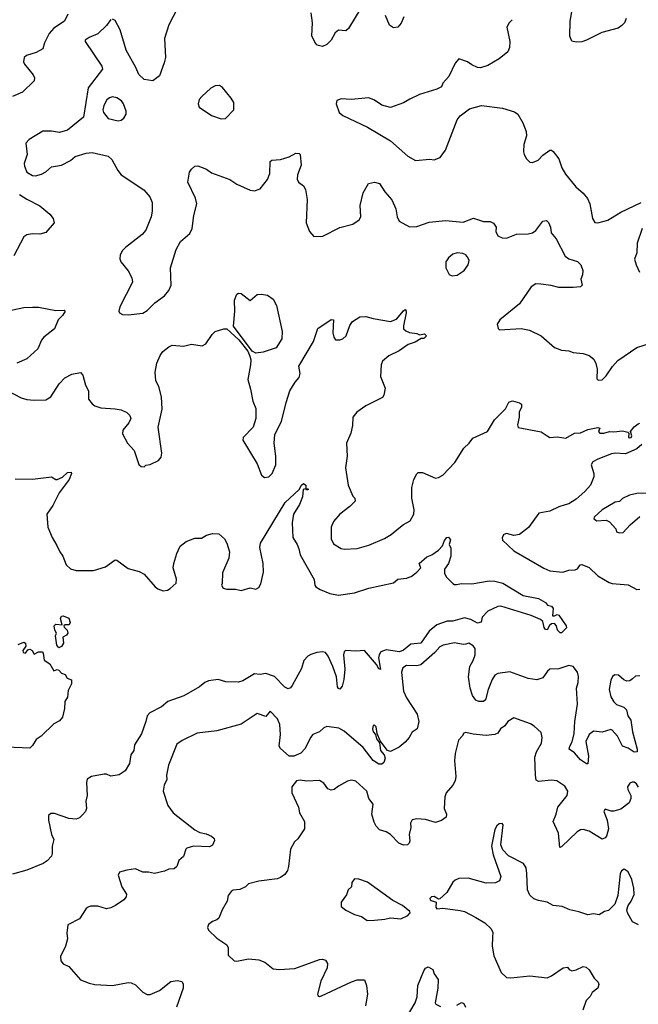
# Model space of a CAD drawing. Extents: x 2133489 to 2292442, y 756223 to 916462.
# Tile 343 of 463: x 2235565 to 2239835, y 821065 to 827856. Entities that reach past the tile are written whole.
import ezdxf

# ---------------------------------------------------------------- set-up
doc = ezdxf.new("R2010")
doc.units = 0

msp = doc.modelspace()

# ---------------------------------------------------------------- linework, layer by layer
at = {"layer": '0CON20XD'}
for points in [[(2236654.2, 827935), (2236595, 827820), (2236565.8, 827725), (2236572.5, 827595), (2236562.7, 827557.3), (2236530.5, 827469.5), (2236485, 827433.8), (2236425, 827444.2), (2236388, 827478), (2236366.9, 827526.9), (2236299.2, 827645), (2236258.1, 827785), (2236225, 827850), (2236205, 827860)], [(2237920, 827935), (2237835, 827794), (2237815, 827780), (2237765, 827784.4), (2237743.5, 827765), (2237715, 827714.2), (2237685, 827684), (2237655, 827670), (2237628.3, 827678.3), (2237615, 827683.3), (2237601.2, 827701.2), (2237582, 827745), (2237585.6, 827835), (2237576.8, 827903.2)], [(2239751.2, 827865), (2239738.8, 827835), (2239721.2, 827815), (2239695, 827798.1), (2239582.4, 827767.6), (2239477.5, 827715), (2239445, 827704), (2239405, 827700), (2239375, 827706.7), (2239361.7, 827741.7), (2239363.7, 827846.3), (2239379.2, 827935)], [(2235896.9, 827895), (2235875.8, 827845), (2235802.1, 827797.9), (2235768.7, 827761.3), (2235735.7, 827695), (2235726, 827655), (2235680.2, 827629.8), (2235611.4, 827608.6), (2235596.2, 827595), (2235592.5, 827565), (2235598.3, 827548.3), (2235658.8, 827475), (2235668.8, 827455), (2235666.2, 827435), (2235585, 827356.2), (2235515, 827326)], [(2236195, 827856.7), (2236163.8, 827815), (2236105, 827758.8), (2236045, 827733.3), (2236017.5, 827715), (2236017.5, 827705), (2236131.2, 827535), (2236138, 827515), (2236039.1, 827385), (2236006.1, 827183.9), (2235895, 827094.3), (2235841.3, 827078.7), (2235785, 827087.5), (2235725, 827087.5), (2235630.3, 827029.7), (2235608, 827005), (2235617.1, 826925), (2235597.1, 826865), (2235598.1, 826845), (2235614.6, 826804.6), (2235655, 826781.1), (2235675, 826778.9), (2235715, 826789.4), (2235745, 826805.8), (2235785, 826840.8), (2235855, 826852.5), (2235915.4, 826884.6), (2235948.6, 826911.4), (2236025, 826935.8), (2236065, 826940), (2236175, 826914), (2236201.7, 826891.7), (2236241.9, 826815), (2236265, 826785.7), (2236422.4, 826682.4), (2236462.5, 826635), (2236480, 826595), (2236480.8, 826535), (2236472.5, 826495), (2236435.5, 826404.5), (2236410, 826375), (2236295.8, 826284.2), (2236275, 826263.3), (2236258.8, 826235), (2236256.4, 826206.4), (2236263.3, 826185), (2236313.6, 826123.6), (2236340, 826075), (2236343.6, 826046.4), (2236256.7, 825875), (2236250, 825845), (2236253.6, 825833.6), (2236275, 825823.3), (2236315, 825821.2), (2236415, 825832), (2236445, 825848.8), (2236497.1, 825902.9), (2236565, 825951.2), (2236595, 825987.5), (2236610, 826025), (2236606, 826145), (2236645, 826270), (2236675.8, 826325), (2236738.6, 826381.4), (2236756.5, 826415), (2236767.3, 826505), (2236788.9, 826585), (2236778.9, 826625), (2236725.6, 826735), (2236736.6, 826803.4), (2236750, 826825), (2236775, 826844.4), (2236795, 826846.7), (2236855, 826824.4), (2236890.2, 826800.2), (2237015, 826753.6), (2237065, 826721.9), (2237155, 826680), (2237185, 826674.2), (2237225, 826690), (2237275, 826753.3), (2237290.8, 826795), (2237295, 826877.5), (2237305, 826886.7), (2237365, 826892), (2237425, 826910.8), (2237470, 826935), (2237493.9, 826933.9), (2237501.2, 826925), (2237507.3, 826852.7), (2237482, 826785), (2237480, 826755), (2237490, 826735), (2237525, 826710), (2237537.5, 826685), (2237550, 826615), (2237543.3, 826455), (2237566.2, 826395), (2237595, 826361.2), (2237657.3, 826362.7), (2237775, 826422.9), (2237863.6, 826446.4), (2237909.2, 826475), (2237920.6, 826495), (2237916, 826575), (2237935, 826662.5), (2237973.6, 826726.4), (2238015, 826736), (2238047.5, 826725), (2238085, 826667.5), (2238134.1, 826614.1), (2238160.5, 826550.5), (2238170, 826495), (2238185, 826466.7), (2238255, 826426.2), (2238305, 826429.4), (2238391.7, 826458.3), (2238505, 826470.4), (2238625, 826458.1), (2238696.1, 826486.1), (2238765, 826463.3), (2238813, 826463), (2238835, 826452.5), (2238853.3, 826425), (2238852, 826395), (2238864.1, 826364.1), (2238895, 826351.2), (2238925, 826350), (2238995, 826377.5), (2239075, 826377.9), (2239104.6, 826385.4), (2239127.4, 826402.6), (2239175, 826466.2), (2239201.7, 826471.7), (2239215, 826457.5), (2239228, 826425), (2239234.2, 826385), (2239268.1, 826345), (2239330, 826225), (2239355, 826206.9), (2239415, 826188), (2239437.5, 826165), (2239450.8, 826125), (2239450, 826095), (2239437.5, 826065), (2239447.5, 826025), (2239435, 826014), (2239385, 826007.5), (2239285, 826008.6), (2239233.5, 826023.5), (2239162.6, 826032.6), (2239127.5, 826035), (2239096.2, 826013.8), (2239015.7, 825895), (2238878, 825785), (2238861.2, 825755), (2238866.4, 825726.4), (2238876.7, 825716.7), (2239025, 825725.6), (2239082.5, 825715), (2239165, 825676.2), (2239255, 825593.8), (2239305, 825575.8), (2239355, 825572.9), (2239385, 825561.4), (2239455, 825552.5), (2239495, 825540), (2239527.5, 825515), (2239541.2, 825485), (2239550, 825445), (2239548.3, 825378.3), (2239558.3, 825368.3), (2239585, 825372.5), (2239611.7, 825398.3), (2239655.9, 825464.1), (2239694.2, 825505.8), (2239825, 825593.8), (2239925, 825628)], [(2238964.2, 827855.8), (2238943.3, 827835), (2238926.7, 827805), (2238948, 827705), (2238946.2, 827665), (2238933.3, 827635), (2238875, 827586.7), (2238795, 827538.8), (2238745, 827524), (2238725, 827526.2), (2238685, 827543.8), (2238655.9, 827565.9), (2238595, 827586.7), (2238571.2, 827555), (2238526, 827465), (2238485, 827417.5), (2238476.4, 827393.6), (2238443.9, 827376.1), (2238325, 827340), (2238257.5, 827307.5), (2238215, 827281.2), (2238125, 827251.2), (2238065, 827266.2), (2238015, 827300), (2237975, 827316.2), (2237853.6, 827306.4), (2237785, 827310), (2237755, 827297.5), (2237750, 827275), (2237771.2, 827215), (2237795, 827193.8), (2237965, 827114), (2238125, 827020), (2238245, 826913.8), (2238296.1, 826883.9), (2238395, 826893.3), (2238425, 826890), (2238467.5, 826905), (2238503.8, 826955), (2238584, 827165), (2238605, 827193.3), (2238670, 827240), (2238753, 827263), (2238896.6, 827246.6), (2238979.7, 827219.7), (2239003.2, 827203.2), (2239038, 827145), (2239060.8, 827085), (2239062.9, 827055), (2239044.2, 826995), (2239042, 826945), (2239046.2, 826925), (2239063.8, 826895), (2239085, 826873.3), (2239105, 826870), (2239142.3, 826887.7), (2239175, 826921.2), (2239224.3, 826955.7), (2239235, 826956), (2239247, 826947), (2239286.2, 826895), (2239305.7, 826835), (2239331.1, 826791.1), (2239403.4, 826703.4), (2239455, 826659.2), (2239482.8, 826622.8), (2239500, 826585), (2239518, 826485), (2239535, 826456.7), (2239555, 826453.8), (2239625, 826471.9), (2239715, 826529.2), (2239855, 826593.8)], [(2238215.4, 827874.6), (2238197.4, 827832.6), (2238175, 827804.2), (2238145, 827799.2), (2238118.3, 827818.3), (2238089.5, 827885)], [(2236955, 827171.2), (2236985, 827174), (2237043.8, 827235), (2237042.5, 827285), (2237025.8, 827315), (2236965, 827389.2), (2236945, 827402), (2236915, 827400), (2236885, 827383.8), (2236823, 827327), (2236803.3, 827305), (2236796.7, 827275), (2236805, 827252.5), (2236890, 827195), (2236955, 827171.2)], [(2236245, 827158.6), (2236265, 827162.5), (2236285, 827176.7), (2236301.2, 827205), (2236301.2, 827225), (2236282.5, 827275), (2236267, 827297), (2236235, 827317.8), (2236205, 827323.3), (2236185, 827316.7), (2236166.6, 827303.4), (2236145.6, 827265), (2236139.5, 827235), (2236144.4, 827215), (2236175, 827174.4), (2236245, 827158.6)], [(2235565, 826649.4), (2235615, 826616.9), (2235705, 826572), (2235773.3, 826515), (2235797.5, 826485), (2235802.5, 826455), (2235745, 826388.8), (2235705, 826376.2), (2235650.8, 826379.2), (2235615, 826370.8), (2235595, 826358.8), (2235525, 826226)], [(2239860, 826415), (2239827.5, 826315), (2239823.2, 826246.8), (2239808.8, 826205), (2239820, 826165), (2239843.8, 826115)], [(2238549.5, 826089.5), (2238585, 826094.2), (2238633.8, 826125), (2238661.2, 826165), (2238666.2, 826195), (2238658.8, 826215), (2238645, 826233.3), (2238624.1, 826244.1), (2238585, 826247.1), (2238555, 826237.5), (2238525, 826213.8), (2238506, 826185), (2238505.8, 826145), (2238528.8, 826098.8), (2238549.5, 826089.5)], [(2237195, 825555.6), (2237170.4, 825570.4), (2237042.1, 825742.1), (2237050.4, 825845), (2237048, 825922), (2237065, 825963.3), (2237075, 825970), (2237095, 825967.5), (2237155, 825918), (2237205, 825959.5), (2237235, 825963.5), (2237275, 825956.5), (2237315, 825927.5), (2237337.8, 825885), (2237377.3, 825705), (2237375.4, 825655), (2237335, 825592.5), (2237245, 825563.3), (2237195, 825555.6)], [(2235475, 825844.5), (2235595, 825870), (2235653.6, 825873.6), (2235695, 825872.7), (2235815, 825850), (2235873, 825853), (2235880, 825845), (2235861.2, 825815), (2235830, 825785), (2235805, 825724), (2235732.5, 825665), (2235717.1, 825645), (2235691.4, 825585), (2235614.2, 825515.8), (2235545, 825487.3)], [(2235475, 825300), (2235575, 825247.1), (2235615, 825236.9), (2235665, 825230.6), (2235745, 825232.9), (2235781.4, 825255), (2235837.5, 825345), (2235878, 825385), (2235925, 825411.4), (2235985, 825422), (2236002, 825405), (2236020, 825335), (2236039.2, 825295), (2236039.5, 825239.5), (2236065, 825206.2), (2236085, 825192), (2236125, 825179.2), (2236225, 825172.5), (2236265, 825164), (2236305, 825146.2), (2236326.7, 825125), (2236333.3, 825105), (2236318.8, 825075), (2236277.5, 825025), (2236275, 825000), (2236310, 824935), (2236355.8, 824885), (2236387, 824787), (2236403, 824773), (2236425, 824772.5), (2236435, 824782.5), (2236465, 824786.7), (2236522.5, 824815), (2236542.7, 824837.3), (2236546.6, 824866.6), (2236521.5, 825045), (2236549.5, 825170.5), (2236544.2, 825255), (2236525.7, 825325), (2236504.2, 825365.8), (2236500, 825425), (2236512.8, 825487.2), (2236535, 825540), (2236553.5, 825566.5), (2236595, 825600), (2236618.3, 825611.7), (2236695, 825604.2), (2236751.4, 825618.6), (2236825, 825605.8), (2236849.4, 825620.6), (2236893.3, 825685), (2236914.3, 825705), (2236974.1, 825724.1), (2236995, 825722.5), (2237076.9, 825646.9), (2237138.9, 825568.9), (2237154.1, 825535.9), (2237159.7, 825509.7), (2237157.8, 825475), (2237140, 825375), (2237157.5, 825307.5), (2237173.3, 825225), (2237194.3, 825174.3), (2237194.4, 825105), (2237175.7, 825045), (2237107.5, 824975), (2237105.8, 824955), (2237203.4, 824793.4), (2237233.9, 824713.9), (2237255, 824697.5), (2237285, 824703.3), (2237308, 824725), (2237334.2, 824785), (2237334.2, 824845.8), (2237321.1, 824935), (2237326.9, 824995), (2237373.1, 825085), (2237404.4, 825215), (2237430.6, 825295), (2237467.5, 825355), (2237495, 825387.5), (2237500, 825415), (2237492.9, 825465), (2237593.1, 825635), (2237623.3, 825725), (2237715, 825787.5), (2237730, 825785), (2237726.7, 825695), (2237732.5, 825665), (2237745, 825647.5), (2237775, 825646.7), (2237795, 825653.8), (2237818, 825675), (2237844.5, 825745.5), (2237862, 825775), (2237913.4, 825806.6), (2237955, 825809.2), (2238005, 825794.3), (2238125, 825774), (2238165, 825790), (2238215, 825847.5), (2238225, 825857.5), (2238230, 825855), (2238233.3, 825835), (2238213.8, 825745), (2238214.2, 825724.2), (2238229.5, 825709.5), (2238255, 825698), (2238305, 825692.2), (2238325, 825682.5), (2238358.1, 825688.1), (2238373.8, 825675), (2238355, 825657.5), (2238335, 825656.2), (2238295, 825630.8), (2238245.7, 825614.3), (2238185, 825570.8), (2238113, 825537), (2238069.5, 825500.5), (2238060, 825475), (2238056, 825395), (2238088, 825315), (2238078.8, 825265), (2238069.5, 825250.5), (2237955, 825193.3), (2237891.1, 825148.9), (2237864.4, 825115), (2237863, 825057), (2237851.2, 825005), (2237821.2, 824935), (2237824.3, 824844.3), (2237814.5, 824765), (2237831.9, 824645), (2237865, 824570), (2237877.5, 824555), (2237880, 824535), (2237843, 824497), (2237775, 824445.8), (2237731.9, 824395), (2237715.5, 824354.5), (2237716, 824276), (2237731.7, 824241.7), (2237785, 824208.9), (2237805.6, 824204.4), (2237895, 824208.1), (2237975, 824231.1), (2238082.6, 824277.4), (2238130, 824305), (2238182.4, 824347.6), (2238215, 824374.3), (2238260.7, 824399.3), (2238285.8, 824445), (2238288.1, 824475), (2238271.1, 824555), (2238271.3, 824628.7), (2238285.8, 824685), (2238305.8, 824724.2), (2238315, 824733.3), (2238345, 824732), (2238435, 824694.4), (2238455, 824697.1), (2238485, 824714.4), (2238568.5, 824801.5), (2238630.2, 824899.8), (2238667.5, 824935), (2238691.7, 824968.3), (2238794.4, 825015.6), (2238842, 825095), (2238918.3, 825171.7), (2238941.7, 825218.3), (2238965.8, 825225.8), (2239015, 825214), (2239028, 825205), (2239027.9, 825182.1), (2239012.3, 825147.7), (2239012.5, 825115), (2239001.2, 825061.2), (2239005, 825043.8), (2239163.9, 825013.9), (2239204.4, 824984.4)], [(2239204.4, 824984.4), (2239225, 824974.4), (2239275, 824978), (2239335, 824969.4), (2239395, 825004), (2239435, 825006.9), (2239485, 825029.6), (2239555, 825044), (2239568.8, 825038.8), (2239560, 825015), (2239570, 825005), (2239595.5, 825004.5), (2239635, 825015.7), (2239665, 825012.9), (2239725, 825020), (2239761.7, 825011.7), (2239770, 825005), (2239767.5, 824975), (2239775, 824971.2), (2239785, 824973.8), (2239788.8, 824985), (2239780, 825015), (2239805, 825046.7), (2239832.7, 825067.3), (2239845, 825073.3)], [(2239857.8, 824925), (2239825, 824895.5), (2239745, 824860.8), (2239675, 824865.4), (2239649.5, 824860.5), (2239555, 824825.5), (2239520.8, 824805), (2239509.4, 824785), (2239526.5, 824725), (2239526.8, 824703.2), (2239505, 824646), (2239465, 824601.4), (2239405, 824549.1), (2239355, 824517.1), (2239330.7, 824509.3), (2239285, 824496.7), (2239225, 824465.6), (2239147.9, 824452.1), (2239076.3, 824353.7), (2239014.3, 824305.7), (2238975, 824297.5), (2238925, 824312.5), (2238905.8, 824304.2), (2238896, 824285), (2238897.5, 824265), (2238975, 824192.9), (2239182.6, 824072.6), (2239225, 824054.2), (2239313.9, 824046.1), (2239355, 824060), (2239399.3, 824060.7), (2239415, 824067.5), (2239433.3, 824095), (2239445, 824098.8), (2239495, 824078), (2239555, 824020), (2239633.7, 823973.7), (2239655, 823966.9), (2239765, 823956.9), (2239825, 823925.8), (2239845, 823927.5)], [(2235535, 824689.4), (2235655, 824685.8), (2235785, 824702.5), (2235814, 824684), (2235825, 824683.8), (2235860.7, 824699.3), (2235895, 824732.5), (2235920, 824735), (2235922.5, 824725), (2235906.2, 824685), (2235837.4, 824592.6), (2235793.1, 824505), (2235752, 824445), (2235760, 824355), (2235788.6, 824285), (2235822, 824228), (2235841.8, 824185), (2235863.9, 824155), (2235885.6, 824095), (2235915, 824067.5), (2235955, 824056.9), (2236075, 824057.3), (2236157.6, 824082.4), (2236225, 824130), (2236235, 824128), (2236315, 824070.8), (2236389.4, 824049.4), (2236425, 824031.2), (2236500, 823945), (2236519.7, 823929.7), (2236555, 823917.1), (2236585, 823920.6), (2236605, 823931.4), (2236645, 823968.8), (2236647.4, 823997.4), (2236625.6, 824075), (2236628.1, 824105), (2236649.4, 824175), (2236672.7, 824225), (2236713.6, 824256.4), (2236775, 824279.2), (2236821.2, 824278.8), (2236855, 824300.7), (2236895, 824311.9), (2236940.5, 824310.5), (2236977.8, 824275), (2236994.4, 824245), (2237013.1, 824185), (2237008.5, 824141.5), (2236965, 824040), (2236963, 823967), (2236957.5, 823955), (2236970, 823935), (2236995, 823927.5), (2237055, 823928.8), (2237095, 823919.2), (2237155, 823938), (2237195, 823928.1), (2237215, 823939.4), (2237230, 823965), (2237247.3, 824045), (2237245.3, 824105), (2237222.5, 824215), (2237227.1, 824245), (2237398.6, 824525), (2237494.2, 824615.8), (2237510, 824645), (2237525, 824656.2), (2237540, 824645), (2237540, 824620), (2237555, 824620), (2237557.5, 824615), (2237545, 824610), (2237540, 824620), (2237522.5, 824615), (2237516.7, 824565), (2237497, 824513), (2237455.8, 824445), (2237445.7, 824385), (2237450.8, 824285), (2237479.4, 824235), (2237492.5, 824205), (2237500, 824165), (2237597.1, 823995), (2237601.2, 823955), (2237608.8, 823945), (2237638.8, 823925), (2237705, 823898.1), (2237765, 823885.5), (2237875, 823901.8), (2237975.8, 823934.2), (2238145, 823971.2), (2238175, 823996.7), (2238235, 824003.8), (2238267.5, 824015), (2238306.7, 824045), (2238333.3, 824075), (2238322.5, 824105), (2238375, 824150.8), (2238410, 824165), (2238455, 824196), (2238482.1, 824227.9), (2238496.4, 824263.6), (2238512.5, 824285), (2238525, 824286.7), (2238537.7, 824267.7), (2238530, 824235), (2238541.7, 824211.7), (2238541.2, 824155), (2238524.3, 824105), (2238497.5, 824065), (2238496.2, 824035), (2238510, 824010), (2238555, 823966.7), (2238565, 823960), (2238579.5, 823960.5)], [(2239925, 824591.1), (2239825, 824587.5), (2239774.1, 824575.9), (2239725, 824552.5), (2239705, 824533.3), (2239675, 824527.5), (2239584, 824475), (2239530, 824425), (2239527.5, 824415), (2239545, 824400), (2239613, 824403), (2239635, 824392.5), (2239680, 824345), (2239685, 824323.3), (2239705, 824316.7), (2239730.7, 824319.3), (2239777.3, 824372.7), (2239845, 824430)], [(2238579.5, 823960.5), (2238615, 823967.8), (2238685, 823964.6), (2238805, 823985.4), (2238845, 823982.5), (2238898.7, 823968.7), (2239040.8, 823885), (2239145, 823864.5), (2239194.2, 823835), (2239207.7, 823817.7), (2239235, 823810), (2239245.8, 823795), (2239242.5, 823745), (2239255, 823743.3), (2239275, 823752.5), (2239285, 823747.5), (2239337.5, 823675), (2239338.3, 823661.7), (2239305, 823627.5), (2239295, 823627.5), (2239276.7, 823645), (2239270, 823675), (2239255, 823690), (2239235, 823688.8), (2239222.1, 823677.9), (2239205, 823647.5), (2239195, 823648.8), (2239185, 823663.3), (2239175.8, 823705), (2239158.8, 823718.8), (2239096.2, 823746.2), (2238885, 823810.6), (2238865, 823807.8), (2238795.5, 823775), (2238756.4, 823735), (2238749.3, 823700.7), (2238725, 823693.6), (2238678.1, 823718.1), (2238635, 823730), (2238555, 823707.6), (2238515, 823707.5), (2238445, 823682.9), (2238391.2, 823638.8), (2238333.8, 823555), (2238265, 823548.8), (2238215, 823506.5), (2238185.9, 823495.9), (2238095, 823510), (2238058.5, 823495), (2238045.3, 823475), (2238042.2, 823455), (2238055, 823374.2), (2238045, 823379.2), (2238028.4, 823408.4), (2237945, 823504.7), (2237885, 823499.6), (2237814.2, 823505.8), (2237804.5, 823495), (2237799.6, 823475), (2237809.6, 823375), (2237801.8, 823305), (2237791.9, 823258.1), (2237775, 823238.6), (2237765, 823242), (2237759.2, 823255), (2237752.4, 823322.4), (2237726.4, 823393.6), (2237695, 823465.6), (2237675, 823491.2), (2237655, 823496.2), (2237615, 823491.6), (2237575, 823476.3), (2237555, 823464.8), (2237526.9, 823435), (2237509.1, 823380.9), (2237446.4, 823263.6), (2237435, 823248), (2237418.8, 823241.2), (2237395, 823250.8), (2237325, 823324.4), (2237265, 823347.1), (2237225, 823338.6), (2237185, 823344.2), (2237105, 823295.6), (2237075, 823286.4), (2236988.9, 823288.9), (2236934.5, 823305.5), (2236867.5, 823295), (2236843.3, 823285), (2236806.7, 823255), (2236698, 823192), (2236586.9, 823153.1), (2236545, 823116.7), (2236464, 823075), (2236444.4, 823055), (2236436.9, 823015), (2236405, 822930), (2236358.8, 822855), (2236353.3, 822815), (2236333.3, 822785), (2236323.9, 822726.1), (2236292.5, 822675), (2236253, 822647), (2236195, 822637.5), (2236165, 822652.5), (2236148.3, 822651.7), (2236060, 822635), (2236031.7, 822618.3), (2236026.2, 822595), (2236031.2, 822505), (2236022.5, 822465), (2236026.2, 822415), (2236020, 822395), (2235999.5, 822370.5), (2235978.3, 822351.7), (2235955, 822341.2), (2235905, 822346.2), (2235805, 822380), (2235780, 822380), (2235765, 822367.5), (2235764, 822335), (2235784.3, 822235), (2235801.7, 822201.7), (2235789.2, 822155), (2235790, 822105), (2235784.2, 822085.8), (2235755, 822053.8), (2235726.7, 822035), (2235615, 821990.8), (2235515, 821962.5)], [(2235835, 823523.3), (2235820.7, 823540.7), (2235812.5, 823605), (2235820, 823625), (2235807.5, 823645), (2235802.5, 823675), (2235815, 823687.5), (2235858.3, 823681.7), (2235846.2, 823725), (2235855, 823742.5), (2235866.4, 823743.6), (2235905, 823727.5), (2235913, 823697), (2235907, 823683), (2235878.3, 823681.7), (2235870, 823675), (2235872.5, 823665), (2235892.5, 823645), (2235897.5, 823625), (2235889.3, 823610.7), (2235863.3, 823596.7), (2235867.5, 823555), (2235855, 823532.5), (2235835, 823523.3)], [(2235555, 823546.7), (2235595, 823562.5), (2235606.7, 823555), (2235607.5, 823535), (2235587.5, 823505), (2235590, 823490), (2235605, 823487.5), (2235620.7, 823509.3), (2235635, 823513.3), (2235652.5, 823505), (2235665, 823480), (2235695, 823496.7), (2235720, 823495), (2235726.4, 823486.4), (2235735, 823437.5), (2235773.9, 823413.9), (2235800, 823365), (2235825, 823373.3), (2235835, 823370), (2235855, 823347.5), (2235878.3, 823338.3), (2235892.5, 823315), (2235923, 823303), (2235924, 823275), (2235900.7, 823229.3), (2235895, 823182.5), (2235877.1, 823152.9), (2235874.4, 823105), (2235860, 823045), (2235841.3, 823018.7), (2235801.9, 822998.1), (2235712.9, 822915), (2235679.1, 822890.9), (2235655, 822849.2), (2235635, 822831.9), (2235475, 822839.2)], [(2239845, 823330.3), (2239815, 823326.8), (2239795, 823310), (2239775, 823296.5), (2239754.4, 823294.4), (2239735, 823302.5), (2239698.8, 823335), (2239672, 823338), (2239655.5, 823324.5), (2239645, 823301.2), (2239633.4, 823235), (2239645.3, 823185.3), (2239665, 823150.6), (2239685, 823132.9), (2239735, 823114.3), (2239753.1, 823095), (2239762.9, 823055), (2239781.9, 823025), (2239793.6, 822945), (2239826.9, 822825), (2239826.2, 822805), (2239805, 822803.1), (2239765, 822832.2), (2239725, 822844.4), (2239690, 822915), (2239655, 822956), (2239645, 822959.2), (2239585, 822941.2), (2239525, 822949.1), (2239496.2, 822925), (2239473.4, 822876.6), (2239490.4, 822775), (2239485.8, 822724.2), (2239476.4, 822723.6), (2239435, 822751.1), (2239395, 822799.1), (2239357.1, 822825), (2239360.8, 822845), (2239378.2, 822875), (2239392.7, 822932.7), (2239395.5, 823015), (2239415.6, 823135), (2239407.8, 823245), (2239420.5, 823285), (2239422.2, 823325), (2239415, 823356.2), (2239384.3, 823394.3), (2239355, 823402.5), (2239285, 823377.8), (2239224.2, 823375.8), (2239207.7, 823362.3), (2239175, 823316.7), (2239135, 823302), (2239075, 823312.5), (2238947, 823357), (2238865, 823345.6), (2238845, 823334.2), (2238825.4, 823304.6), (2238797.5, 823235), (2238780.8, 823165), (2238765, 823152.9), (2238735, 823152.9), (2238713.1, 823163.1), (2238690.8, 823195), (2238674.4, 823245), (2238663.7, 823323.7), (2238672.9, 823395), (2238695.4, 823435), (2238709.1, 823475), (2238708.2, 823518.2), (2238695, 823538), (2238665, 823556.2), (2238645, 823547.5), (2238625, 823547.1), (2238565, 823557.3), (2238487.8, 823542.2), (2238465, 823530), (2238429.2, 823490.8), (2238333, 823407), (2238305, 823399.3), (2238235, 823400.4), (2238210.6, 823385), (2238200.5, 823355), (2238214.5, 823225), (2238235, 823177.5), (2238308.6, 823065), (2238320, 823015), (2238307.5, 822965), (2238275, 822942.5), (2238253.8, 822905), (2238225, 822873.3), (2238185, 822838.8), (2238125, 822808.8), (2238104.3, 822814.3), (2238052.5, 822882.5), (2238033, 822933), (2238025, 822977.5), (2238015, 822990), (2238005, 822986.7), (2238000, 822965), (2238004.4, 822945), (2238020, 822925), (2238026.7, 822895), (2238047.5, 822867.5), (2238054.4, 822815), (2238080.8, 822785), (2238087.3, 822762.7), (2238078.3, 822731.7), (2238065, 822721.2), (2238045, 822721.4), (2238005, 822746.9), (2237935.3, 822835.3), (2237805, 822948.6), (2237768.1, 822968.1), (2237685, 822980), (2237665, 822970.8), (2237635.5, 822944.5), (2237589.2, 822925), (2237572.9, 822905), (2237535, 822828), (2237505, 822795.7), (2237457.5, 822775), (2237425, 822776), (2237365, 822830), (2237356.9, 822845), (2237364.7, 822925), (2237361.2, 822995), (2237343.8, 823033.8), (2237295, 823087.1), (2237265, 823048.8), (2237205, 823070), (2237095, 822997.1), (2236925, 822950), (2236790, 822935), (2236686.7, 822885), (2236650.3, 822859.7), (2236592.9, 822715), (2236578.9, 822645), (2236580, 822615), (2236562.5, 822575), (2236556.2, 822535), (2236588, 822435), (2236623.8, 822385), (2236775, 822267.5), (2236809.1, 822249.1), (2236851.2, 822241.2), (2236890, 822225), (2236907, 822207), (2236910, 822195), (2236897, 822163), (2236875, 822150), (2236765, 822156), (2236719.3, 822140.7), (2236712.5, 822135), (2236695.8, 822085), (2236662.9, 822057.1), (2236650, 822015), (2236631.3, 821998.7), (2236595, 821995.5), (2236565, 821982.3), (2236495, 821966.7), (2236455, 821975.6), (2236415, 821975.8), (2236365, 822000), (2236305, 821989.2), (2236254.2, 821975.8), (2236244.2, 821955.8), (2236270, 821875), (2236303.3, 821825), (2236300, 821805), (2236283.9, 821786.1), (2236226.7, 821745), (2236195, 821730), (2236165, 821724), (2236105, 821740.8), (2236055, 821740.8), (2236037.5, 821735), (2236023.3, 821725), (2235977.5, 821655), (2235897.5, 821612.5), (2235890, 821555), (2235894.3, 821515), (2235881.9, 821465), (2235847.3, 821395), (2235850, 821365), (2235865, 821344.2), (2235905, 821326.2), (2235985, 821232.5), (2236045, 821210.6), (2236085, 821202.2), (2236205, 821194.4), (2236314.2, 821214.2), (2236335, 821212.9), (2236365, 821198.6), (2236415, 821147.5), (2236445, 821131.4), (2236465, 821132.9), (2236530.9, 821159.1), (2236608.3, 821221.7), (2236655, 821228.8), (2236685, 821222.5), (2236693.3, 821205), (2236693.8, 821175), (2236648.6, 821045)], [(2239835, 822562.5), (2239821.2, 822585), (2239805, 822596), (2239792.3, 822597.7), (2239775, 822590), (2239758.8, 822565), (2239762, 822545), (2239782, 822505), (2239784, 822485), (2239770.8, 822455), (2239715, 822411.1), (2239665, 822395.8), (2239646.1, 822396.1), (2239605, 822410), (2239597.5, 822395), (2239620, 822335), (2239628.1, 822275), (2239615.8, 822225), (2239605, 822212), (2239584.3, 822204.3), (2239495, 822259.5), (2239455, 822270), (2239435, 822268.6), (2239412, 822255), (2239305, 822150), (2239292.5, 822145), (2239284.3, 822245), (2239248, 822325), (2239267.5, 822375), (2239278, 822425), (2239344.2, 822505), (2239347.1, 822535), (2239328, 822568), (2239273.3, 822605), (2239235, 822610), (2239145, 822600.6), (2239130.7, 822610.7), (2239124.6, 822644.6), (2239120.9, 822769.1), (2239131.5, 822805), (2239165.6, 822865), (2239171.4, 822905), (2239165, 822940), (2239115, 822983.8), (2239089.5, 822999.5), (2238975, 823040), (2238935, 823014), (2238914.3, 822985), (2238884.5, 822965), (2238864.4, 822935), (2238845.3, 822924.7), (2238785, 822917.9), (2238695, 822927.5), (2238645, 822939.2), (2238630, 822935), (2238620, 822915), (2238593.2, 822886.8), (2238570.8, 822795), (2238567.1, 822745), (2238575.7, 822635), (2238570.8, 822605), (2238554, 822575), (2238507.7, 822522.3), (2238498.8, 822495), (2238493.8, 822415), (2238510.8, 822375), (2238507.5, 822355), (2238477.4, 822332.6), (2238435, 822318), (2238365, 822339.4), (2238306.1, 822343.9), (2238275, 822336.7), (2238262, 822315), (2238264, 822285), (2238254, 822235), (2238257.7, 822192.3), (2238253.3, 822175), (2238242.5, 822165), (2238215, 822161.2), (2238182.5, 822175), (2238123.3, 822235), (2238095, 822254), (2238048.6, 822268.6), (2238025, 822294), (2238010.9, 822320.9), (2237995.5, 822375), (2238005.5, 822445.5), (2237976, 822485), (2237962, 822535), (2237885, 822604.3), (2237855, 822609.4), (2237827, 822603), (2237765, 822570), (2237735, 822545.6), (2237715, 822542.3), (2237690.8, 822550.8), (2237665, 822590), (2237635, 822607.1), (2237545, 822604.4), (2237501.5, 822611.5), (2237475, 822605.4), (2237442.9, 822565), (2237443.1, 822523.1), (2237490, 822425), (2237497.5, 822385), (2237530, 822325), (2237532, 822275), (2237485, 822206.7), (2237461.2, 822185), (2237434.4, 822135.6), (2237421.4, 822015), (2237413, 821987), (2237395, 821960), (2237365, 821938), (2237341.2, 821928.8), (2237215, 821914.3), (2237144.4, 821895.6), (2237123.3, 821875), (2237085, 821857.5), (2237038.8, 821851.2), (2237025, 821843.3), (2237004.4, 821815.6), (2236997.5, 821775), (2236962, 821715), (2236940.5, 821659.5), (2236925, 821646.2), (2236895, 821636.7), (2236867.5, 821615), (2236862.5, 821595), (2236867.5, 821575), (2236925, 821521.2), (2236995.6, 821475.6), (2237003.8, 821455), (2237004.4, 821404.4), (2237045, 821363.8), (2237065, 821361.2), (2237145, 821378.6), (2237215, 821371.4), (2237256.2, 821355), (2237315, 821310), (2237355, 821304.2), (2237465, 821311.9), (2237633.9, 821373.9), (2237655, 821375.8), (2237675, 821368.8), (2237689.2, 821345), (2237687.1, 821315), (2237644.4, 821225), (2237620, 821135), (2237622.5, 821125), (2237635, 821117.5), (2237647.7, 821122.3), (2237855, 821218.9), (2237895, 821232.9), (2237945, 821232.5), (2237959.2, 821195), (2237965.6, 821135), (2237951.4, 821055)], [(2239835, 821613.3), (2239794.3, 821634.3), (2239760, 821695), (2239756.2, 821715), (2239763.8, 821745), (2239785.8, 821775), (2239805, 821822.5), (2239804.3, 821865), (2239788.8, 821925), (2239765, 821977.5), (2239736.4, 821996.4), (2239717.5, 821985), (2239710, 821965), (2239694.2, 821815), (2239672, 821755), (2239628.3, 821711.7), (2239600, 821705), (2239565, 821682.5), (2239525, 821688), (2239485, 821680.8), (2239425, 821701.9), (2239362.5, 821715), (2239308.3, 821738.3), (2239245.9, 821745.9), (2239205, 821768), (2239145, 821780), (2239113, 821793), (2239087, 821817), (2239070, 821855), (2239064.4, 821965.6), (2239060, 822005), (2239042, 822035), (2238937.9, 822087.9), (2238899.2, 822129.2), (2238886.2, 822165), (2238903, 822303), (2238895, 822312.5), (2238875, 822310), (2238857.5, 822295), (2238845, 822270), (2238821.2, 822155), (2238833.8, 822095), (2238886.7, 821945), (2238877.5, 821915), (2238848.3, 821901.7), (2238785, 821900), (2238660, 821935), (2238595, 821931.2), (2238569.5, 821920.5), (2238555, 821906.7), (2238514.1, 821835.9), (2238465, 821792.5), (2238455, 821790), (2238425, 821808), (2238407.5, 821805), (2238396.7, 821795), (2238397.5, 821785), (2238405, 821780), (2238440, 821770), (2238437.5, 821735), (2238445, 821723.3), (2238485, 821727.5), (2238605, 821711.2), (2238635, 821703.8), (2238714.2, 821664.2), (2238775.8, 821625.8), (2238820, 821585), (2238830.7, 821560.7), (2238828.3, 821528.3)], [(2237962.3, 821642.3), (2238015, 821644.2), (2238085, 821650.8), (2238125, 821661.2), (2238196.4, 821653.6), (2238245, 821677.5), (2238260, 821695), (2238256.7, 821705), (2238206.7, 821745), (2238141.3, 821781.3), (2237965, 821906), (2237905, 821928), (2237875, 821930), (2237857.5, 821905), (2237856.1, 821873.9), (2237832.5, 821855), (2237820.7, 821819.3), (2237785, 821770), (2237785, 821740), (2237815, 821713.3), (2237875, 821684), (2237925, 821670), (2237962.3, 821642.3)], [(2238828.3, 821528.3), (2238825.7, 821465), (2238837.9, 821397.9), (2238888, 821285), (2238925, 821248.8), (2238955, 821246), (2239085, 821261.4), (2239205, 821246.7), (2239235, 821260), (2239315, 821316.2), (2239345, 821320), (2239357.5, 821305), (2239376.2, 821296.2), (2239405, 821301.4), (2239455, 821325.8), (2239475, 821320), (2239495, 821301.2), (2239528.8, 821245), (2239558.1, 821218.1), (2239561.2, 821201.2), (2239555, 821176.7), (2239516.7, 821145), (2239501.7, 821118.3), (2239475, 821090), (2239452.5, 821025)], [(2238235.4, 820974.6), (2238295.4, 821075), (2238307.3, 821115), (2238312.9, 821195), (2238354.2, 821295), (2238365, 821313.3), (2238385, 821323.8), (2238416.2, 821305), (2238426, 821275), (2238454, 821235), (2238450, 821175), (2238432, 821075), (2238436.7, 821065), (2238469.5, 821049.5)], [(2238582, 821058), (2238615, 821076.2), (2238629.3, 821069.3), (2238641.2, 821045)]]:
    msp.add_lwpolyline(points, dxfattribs=at)

doc.saveas('drawing.dxf')
